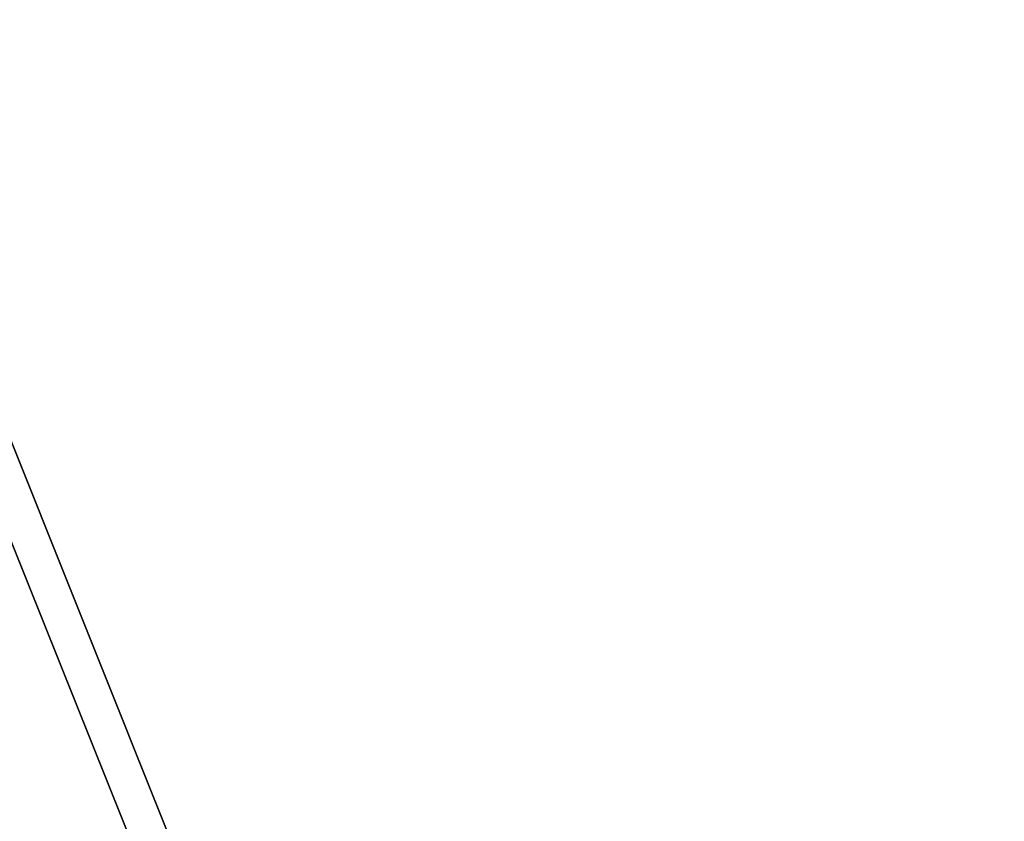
# Model space of a CAD drawing. Header units: millimetres. Extents: x -125 to 171, y -35 to 1363.
# Tile 690 of 1056: x -54.799425 to -54.798929, y 1225.699256 to 1225.69966. Entities that reach past the tile are written whole.
import ezdxf

# ---------------------------------------------------------------- set-up
doc = ezdxf.new("R2010")
doc.units = ezdxf.units.MM
doc.header["$LTSCALE"] = 65.185185
for name, color, linetype in [('2575', 7, 'CONTINUOUS'), ('2576', 7, 'CONTINUOUS'), ('2595', 7, 'CONTINUOUS'), ('2596', 7, 'CONTINUOUS')]:
    doc.layers.add(name, color=color, linetype=linetype)

msp = doc.modelspace()

# ---------------------------------------------------------------- linework, layer by layer
at = {"layer": '2575', "linetype": 'CONTINUOUS'}
for points in [[(-53.79960508, 1225.7, 341.43882581), (-54.79967065, 1225.7, 342.16541598), (-53.79963524, 1223.2, 341.43886732), (-53.79960508, 1225.7, 341.43882581)], [(-54.79967065, 1225.7, 342.16541598), (-54.79962186, 1223.2, 342.16540013), (-53.79963524, 1223.2, 341.43886732), (-54.79967065, 1225.7, 342.16541598)]]:
    msp.add_3dface(points, dxfattribs=at)
at = {"layer": '2576', "linetype": 'CONTINUOUS'}
for points in [[(-54.79965041, 1225.7, 338.36117016), (-53.79963013, 1225.7, 339.08771928), (-54.79964767, 1223.2, 338.36117105), (-54.79965041, 1225.7, 338.36117016)], [(-53.79963013, 1225.7, 339.08771928), (-53.79963013, 1223.2, 339.08771928), (-54.79964767, 1223.2, 338.36117105), (-53.79963013, 1225.7, 339.08771928)]]:
    msp.add_3dface(points, dxfattribs=at)
at = {"layer": '2595', "linetype": 'CONTINUOUS'}
for points in [[(-53.79963013, 1225.7, 260.91228072), (-54.79965041, 1225.7, 261.63882984), (-53.79963013, 1223.2, 260.91228072), (-53.79963013, 1225.7, 260.91228072)], [(-53.79963013, 1223.2, 260.91228072), (-54.79965041, 1225.7, 261.63882984), (-54.79964767, 1223.2, 261.63882895), (-53.79963013, 1223.2, 260.91228072)]]:
    msp.add_3dface(points, dxfattribs=at)
at = {"layer": '2596', "linetype": 'CONTINUOUS'}
for points in [[(-54.79967065, 1225.7, 257.83458402), (-53.79960508, 1225.7, 258.56117419), (-54.79962186, 1223.2, 257.83459987), (-54.79967065, 1225.7, 257.83458402)], [(-53.79960508, 1225.7, 258.56117419), (-53.79963524, 1223.2, 258.56113268), (-54.79962186, 1223.2, 257.83459987), (-53.79960508, 1225.7, 258.56117419)]]:
    msp.add_3dface(points, dxfattribs=at)

doc.saveas('drawing.dxf')
